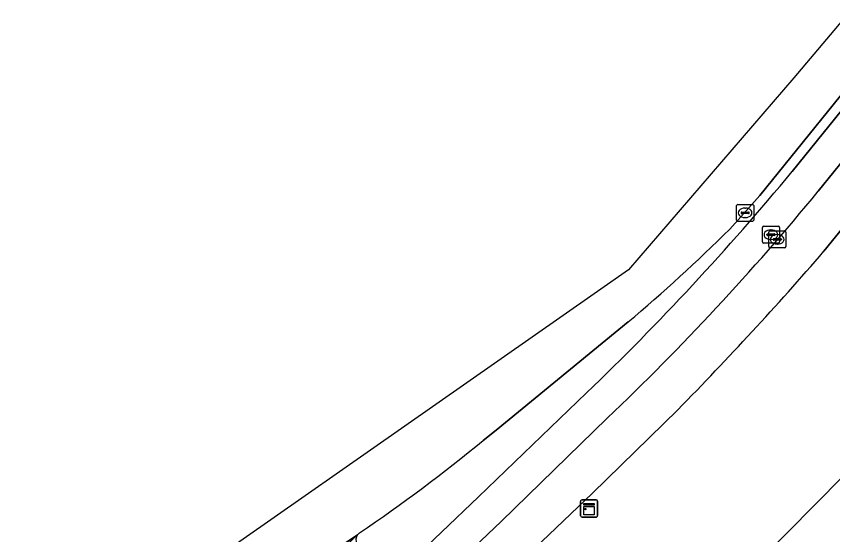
# Model space of a CAD drawing. Extents: x 162073 to 163043, y 381818 to 382561.
# Drawn here: x 162072.51 to 162120.44, y 382390.16 to 382420.62 of the extents above; entities that cross this region are included whole.
import ezdxf

# ---------------------------------------------------------------- set-up
doc = ezdxf.new("R2010")
doc.units = 0
for name, color, linetype in [('IMGEO_Berm_open', 7, 'Continuous'), ('IMGEO_Erf', 7, 'Continuous'), ('IMGEO_Fietspad_gesloten', 7, 'Continuous'), ('IMGEO_Fietspad_open', 7, 'Continuous'), ('IMGEO_Kast', 7, 'Continuous'), ('IMGEO_Kolk', 7, 'Continuous'), ('IMGEO_Pand', 7, 'Continuous'), ('IMGEO_Rijbaan_lokaal_gesloten', 7, 'Continuous'), ('IMGEO_Voetpad_open', 7, 'Continuous')]:
    doc.layers.add(name, color=color, linetype=linetype)

msp = doc.modelspace()

# ---------------------------------------------------------------- linework, layer by layer
at = {"layer": 'IMGEO_Berm_open'}
for points in [[(162118.057, 382411.495), (162124.919, 382419.99), (162124.296, 382420.163), (162123.036, 382418.593), (162116.17, 382410.091), (162114.392, 382408.103)], [(162108.433, 382402.659), (162100.679, 382396.296), (162099.923, 382395.699)], [(162094.294, 382387.717), (162095.071, 382388.427), (162095.295, 382388.233), (162099.637, 382392.383), (162105.991, 382398.493)]]:
    msp.add_lwpolyline(points, dxfattribs=at)
for centre, radius, start, end in [((161997.99, 382510.819), 155.825, 313.87548, 320.4012), ((162039.938, 382483.617), 106.046, 310.23311, 314.59504), ((162035.341, 382474.343), 101.763, 304.28411, 309.39251), ((162092.924, 382389.862), 0.477, 141.7046, 212.7049), ((162092.919, 382389.867), 0.469, 122.905, 141.8422)]:
    msp.add_arc(centre, radius, start, end, dxfattribs=at)
at = {"layer": 'IMGEO_Erf'}
for points in [[(162131.537, 382421.069), (162129.578, 382418.699), (162119.924, 382406.808)], [(162102.001, 382355.362), (162101.991, 382347.513), (162105.509, 382348.112), (162106.071, 382347.634), (162106.058, 382348.314), (162107.106, 382348.54), (162104.569, 382363.942), (162104.717, 382363.966), (162104.29, 382364.437), (162105.734, 382364.622), (162105.302, 382367.151), (162102.086, 382366.609), (162098.189, 382370.445), (162135.736, 382408.46), (162145.575, 382394.079), (162147.757, 382394.46), (162147.47, 382396.22), (162156.995, 382397.888), (162154.118, 382415.777)], [(162111.35, 382397.502), (162106.334, 382392.596), (162099.529, 382386.088), (162093.013, 382379.913)]]:
    msp.add_lwpolyline(points, dxfattribs=at)
msp.add_arc((161961.582, 382544.093), 209.57, 315.61435, 319.07436, dxfattribs=at)
at = {"layer": 'IMGEO_Fietspad_gesloten'}
for centre, radius, start, end in [((162109.533, 382371.628), 25.134, 132.5072, 141.6707), ((162092.924, 382389.862), 0.477, 141.7046, 212.7049)]:
    msp.add_arc(centre, radius, start, end, dxfattribs=at)
at = {"layer": 'IMGEO_Fietspad_open'}
for points in [[(162119.588, 382410.336), (162126.946, 382419.428), (162124.919, 382419.99), (162118.057, 382411.495)], [(162105.991, 382398.493), (162099.637, 382392.383), (162095.295, 382388.233), (162095.071, 382388.427), (162094.294, 382387.717), (162095.822, 382386.027), (162100.972, 382390.937), (162107.199, 382396.997)]]:
    msp.add_lwpolyline(points, dxfattribs=at)
for centre, radius, start, end in [((161997.99, 382510.819), 155.825, 313.87548, 320.4012), ((162004.066, 382505.207), 149.485, 313.62367, 320.60567)]:
    msp.add_arc(centre, radius, start, end, dxfattribs=at)
at = {"layer": 'IMGEO_Kast'}
for p, q in [((162105.638, 382391.271), (162105.638, 382392.112)), ((162105.638, 382392.112), (162105.638, 382391.271)), ((162105.713, 382392.196), (162106.554, 382392.196)), ((162106.554, 382392.196), (162105.713, 382392.196)), ((162106.638, 382392.121), (162106.638, 382391.28)), ((162106.638, 382391.28), (162106.638, 382392.121)), ((162106.563, 382391.196), (162105.722, 382391.196)), ((162105.722, 382391.196), (162106.563, 382391.196))]:
    msp.add_line(p, q, dxfattribs=at)
for points in [[(162105.833, 382391.986), (162106.433, 382391.986), (162106.433, 382391.901), (162105.833, 382391.901), (162105.833, 382391.986)], [(162105.833, 382391.811), (162106.433, 382391.811), (162106.433, 382391.322), (162105.833, 382391.322), (162105.833, 382391.811)]]:
    msp.add_lwpolyline(points, dxfattribs=at)
msp.add_circle((162105.917, 382391.66), 0.0377, dxfattribs=at)
for centre, start, end in [((162105.716, 382392.118), 92.4484, 184.2845), ((162105.716, 382392.118), 92.4484, 184.2845), ((162106.56, 382392.118), 2.4484, 94.2845), ((162106.56, 382392.118), 2.4484, 94.2845), ((162105.716, 382391.274), 182.4484, 274.2845), ((162105.716, 382391.274), 182.4484, 274.2845), ((162106.56, 382391.274), 272.4484, 4.2845), ((162106.56, 382391.274), 272.4484, 4.2845)]:
    msp.add_arc(centre, 0.0779, start, end, dxfattribs=at)
at = {"layer": 'IMGEO_Kolk'}
for p, q in [((162114.798, 382408.642), (162114.798, 382409.494)), ((162114.873, 382409.568), (162115.725, 382409.568)), ((162115.286, 382409.348), (162115.311, 382409.348)), ((162115.799, 382409.494), (162115.799, 382408.642)), ((162115.057, 382409.062), (162115.057, 382409.074)), ((162115.495, 382409.025), (162115.097, 382409.025)), ((162115.1, 382409.111), (162115.498, 382409.111)), ((162115.309, 382408.788), (162115.284, 382408.788)), ((162115.541, 382409.074), (162115.541, 382409.062)), ((162115.725, 382408.568), (162114.873, 382408.568)), ((162116.386, 382408.285), (162117.238, 382408.285)), ((162116.311, 382407.359), (162116.311, 382408.211)), ((162116.57, 382407.779), (162116.57, 382407.791)), ((162116.613, 382407.828), (162117.011, 382407.828)), ((162116.683, 382407.083), (162116.683, 382407.935)), ((162116.758, 382408.009), (162117.61, 382408.009)), ((162116.799, 382408.065), (162116.824, 382408.065)), ((162117.054, 382407.791), (162117.054, 382407.779)), ((162117.171, 382407.789), (162117.196, 382407.789)), ((162117.312, 382408.211), (162117.312, 382407.359)), ((162117.684, 382407.935), (162117.684, 382407.083)), ((162117.238, 382407.285), (162116.386, 382407.285)), ((162117.008, 382407.742), (162116.61, 382407.742)), ((162116.822, 382407.505), (162116.797, 382407.505)), ((162116.942, 382407.503), (162116.942, 382407.515)), ((162117.38, 382407.466), (162116.982, 382407.466)), ((162116.985, 382407.552), (162117.383, 382407.552)), ((162117.426, 382407.515), (162117.426, 382407.503)), ((162117.61, 382407.009), (162116.758, 382407.009)), ((162117.194, 382407.229), (162117.169, 382407.229))]:
    msp.add_line(p, q, dxfattribs=at)
for points in [[(162114.798, 382408.642), (162114.798, 382409.494)], [(162114.873, 382409.568), (162115.725, 382409.568)], [(162115.799, 382409.494), (162115.799, 382408.642)], [(162115.725, 382408.568), (162114.873, 382408.568)], [(162116.386, 382408.285), (162117.238, 382408.285)], [(162116.311, 382407.359), (162116.311, 382408.211)], [(162116.683, 382407.083), (162116.683, 382407.935)], [(162116.758, 382408.009), (162117.61, 382408.009)], [(162117.312, 382408.211), (162117.312, 382407.359)], [(162117.684, 382407.935), (162117.684, 382407.083)], [(162117.238, 382407.285), (162116.386, 382407.285)], [(162117.61, 382407.009), (162116.758, 382407.009)]]:
    msp.add_lwpolyline(points, dxfattribs=at)
for centre, radius, start, end in [((162114.875, 382409.492), 0.0765, 91.552, 178.448), ((162114.875, 382409.492), 0.0765, 91.552, 178.448), ((162115.723, 382409.492), 0.0765, 1.552, 88.448), ((162115.723, 382409.492), 0.0765, 1.552, 88.448), ((162115.097, 382409.071), 0.0403, 85.8775, 175.7526), ((162115.094, 382409.061), 0.0366, 178.938, 274.7102), ((162115.498, 382409.068), 0.043, 264.8664, 352.4533), ((162115.502, 382409.073), 0.0386, 1.7309, 96.639), ((162114.875, 382408.644), 0.0765, 181.552, 268.448), ((162114.875, 382408.644), 0.0765, 181.552, 268.448), ((162115.723, 382408.644), 0.0765, 271.552, 358.448), ((162115.723, 382408.644), 0.0765, 271.552, 358.448), ((162116.388, 382408.209), 0.0765, 91.552, 178.448), ((162116.388, 382408.209), 0.0765, 91.552, 178.448), ((162117.236, 382408.209), 0.0765, 1.552, 88.448), ((162117.236, 382408.209), 0.0765, 1.552, 88.448), ((162116.61, 382407.788), 0.0403, 85.8775, 175.7526), ((162116.607, 382407.778), 0.0366, 178.938, 274.7102), ((162116.76, 382407.933), 0.0765, 91.552, 178.448), ((162116.76, 382407.933), 0.0765, 91.552, 178.448), ((162117.011, 382407.785), 0.043, 264.8664, 352.4533), ((162117.015, 382407.79), 0.0386, 1.7309, 96.639), ((162117.608, 382407.933), 0.0765, 1.552, 88.448), ((162117.608, 382407.933), 0.0765, 1.552, 88.448), ((162116.388, 382407.361), 0.0765, 181.552, 268.448), ((162116.388, 382407.361), 0.0765, 181.552, 268.448), ((162116.982, 382407.512), 0.0403, 85.8775, 175.7526), ((162116.979, 382407.502), 0.0366, 178.938, 274.7102), ((162117.236, 382407.361), 0.0765, 271.552, 358.448), ((162117.236, 382407.361), 0.0765, 271.552, 358.448), ((162117.383, 382407.509), 0.043, 264.8664, 352.4533), ((162117.387, 382407.514), 0.0386, 1.7309, 96.639), ((162116.76, 382407.085), 0.0765, 181.552, 268.448), ((162116.76, 382407.085), 0.0765, 181.552, 268.448), ((162117.608, 382407.085), 0.0765, 271.552, 358.448), ((162117.608, 382407.085), 0.0765, 271.552, 358.448)]:
    msp.add_arc(centre, radius, start, end, dxfattribs=at)
for centre, major_axis, ratio, start_param, end_param in [((162115.285, 382409.068), (-0.387, 0.002), 0.722429, 4.712389, 7.853982), ((162115.31, 382409.068), (-0.39, 0.002), 0.717154, 1.570796, 4.712389), ((162116.798, 382407.785), (-0.387, 0.002), 0.722429, 4.712389, 7.853982), ((162117.17, 382407.509), (-0.387, 0.002), 0.722429, 4.712389, 7.853982), ((162116.823, 382407.785), (-0.39, 0.002), 0.717154, 1.570796, 4.712389), ((162117.195, 382407.509), (-0.39, 0.002), 0.717154, 1.570796, 4.712389)]:
    msp.add_ellipse(centre, major_axis=major_axis, ratio=ratio, start_param=start_param, end_param=end_param, dxfattribs=at)
at = {"layer": 'IMGEO_Pand'}
msp.add_lwpolyline([(162152.046, 382422.682), (162153.181, 382415.626), (162154.118, 382415.777), (162156.995, 382397.888), (162147.47, 382396.22), (162147.757, 382394.46), (162145.575, 382394.079), (162135.736, 382408.46), (162098.189, 382370.445), (162102.086, 382366.609), (162105.302, 382367.151), (162105.734, 382364.622), (162104.29, 382364.437), (162104.717, 382363.966), (162104.569, 382363.942), (162107.106, 382348.54)], dxfattribs=at)
at = {"layer": 'IMGEO_Rijbaan_lokaal_gesloten'}
for points in [[(162315.724, 382511.35), (162306.448, 382506.279), (162282.905, 382497.501), (162245.387, 382486.842), (162201.279, 382474.422), (162185.966, 382468.979), (162180.588, 382467.067), (162160.813, 382456.745), (162145.022, 382444.832), (162130.306, 382431.424), (162118.152, 382417.002), (162108.457, 382405.716), (162072.514, 382380.58)], [(162114.392, 382408.103), (162116.17, 382410.091), (162123.036, 382418.593), (162124.296, 382420.163), (162126.38, 382422.654), (162127.16, 382423.596)], [(162099.923, 382395.699), (162100.679, 382396.296), (162108.433, 382402.659)], [(162072.514, 382380.58), (162073.686, 382378.656), (162075.43, 382379.541), (162081.148, 382382.847), (162085.215, 382385.199), (162092.55, 382390.157)], [(162092.55, 382390.157), (162085.215, 382385.199), (162081.148, 382382.847), (162075.43, 382379.541), (162073.686, 382378.656), (162079.649, 382368.872)]]:
    msp.add_lwpolyline(points, dxfattribs=at)
for centre, radius, start, end in [((162039.938, 382483.617), 106.046, 310.23311, 314.59504), ((162035.341, 382474.343), 101.763, 304.28411, 309.39251), ((162109.533, 382371.628), 25.134, 132.5072, 141.6707), ((162092.919, 382389.867), 0.469, 122.905, 141.8422)]:
    msp.add_arc(centre, radius, start, end, dxfattribs=at)
at = {"layer": 'IMGEO_Voetpad_open'}
for points in [[(162119.924, 382406.808), (162129.578, 382418.699), (162126.946, 382419.428), (162119.588, 382410.336)], [(162093.013, 382379.913), (162099.529, 382386.088), (162106.334, 382392.596), (162111.35, 382397.502)], [(162107.199, 382396.997), (162100.972, 382390.937), (162095.822, 382386.027), (162089.846, 382380.364)]]:
    msp.add_lwpolyline(points, dxfattribs=at)
for centre, radius, start, end in [((162004.066, 382505.207), 149.485, 313.62367, 320.60567), ((161961.582, 382544.093), 209.57, 315.61435, 319.07436)]:
    msp.add_arc(centre, radius, start, end, dxfattribs=at)

doc.saveas('drawing.dxf')
